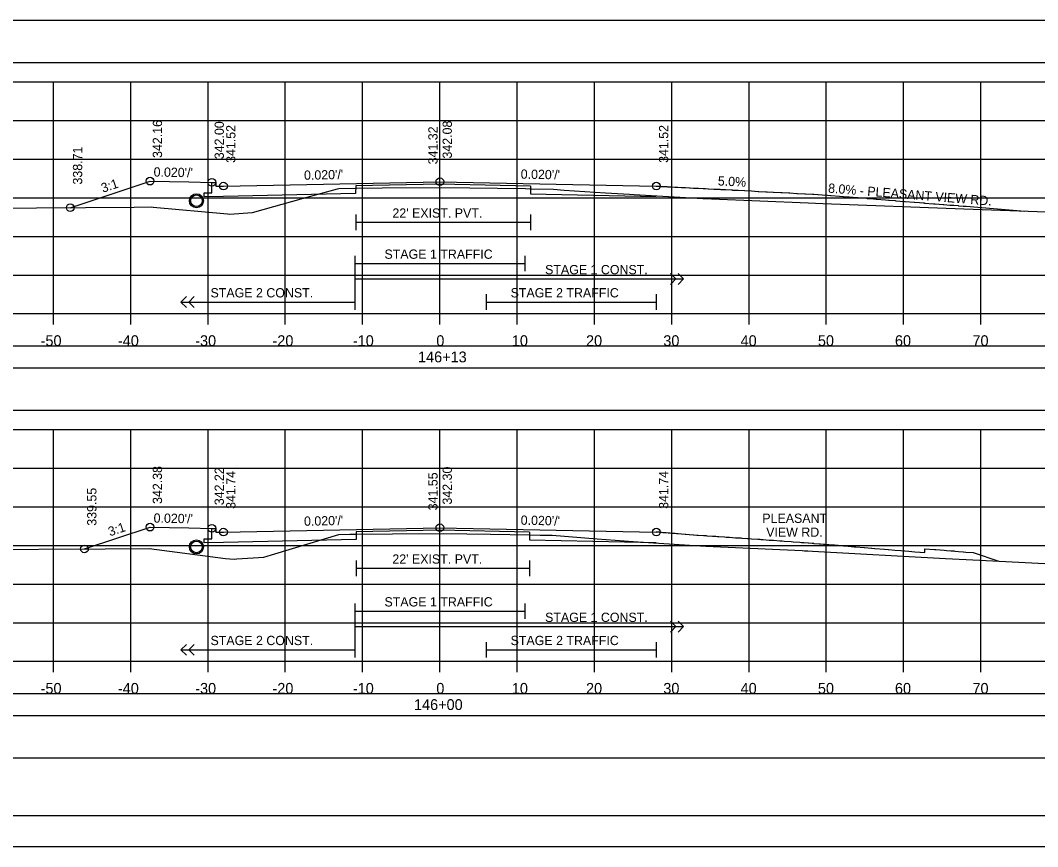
# Model space of a CAD drawing. Extents: x 1368122 to 1710785, y 373130 to 557566.
# Drawn here: x 1368967.9 to 1369099.6, y 379743.8 to 379850.8 of the extents above; entities that cross this region are included whole.
import ezdxf

# ---------------------------------------------------------------- set-up
doc = ezdxf.new("R2010")
doc.units = 0
for name, color, linetype in [('R_Alt Surface', 7, 'Continuous'), ('R_Axis', 7, 'Continuous'), ('R_Axis Annot', 7, 'Continuous'), ('R_Border', 7, 'Continuous'), ('R_Drive', 7, 'Continuous'), ('R_Exist Surface', 7, 'Continuous'), ('R_Fin Surface', 7, 'Continuous'), ('R_Grid', 7, 'Continuous'), ('R_No Plot', 7, 'Continuous'), ('R_Striping', 7, 'Continuous'), ('R_Water', 7, 'Continuous'), ('R_Xsect Elev', 7, 'Continuous'), ('R_Xsect Slope', 7, 'Continuous')]:
    doc.layers.add(name, color=color, linetype=linetype)

msp = doc.modelspace()

# ---------------------------------------------------------------- linework, layer by layer
for points in [[(1368873.07, 379845.31), (1369171.37, 379845.31), (1369171.37, 379850.72), (1368873.07, 379850.72)], [(1368873.07, 379800.31), (1369171.37, 379800.31), (1369171.37, 379805.72), (1368873.07, 379805.72)], [(1368873.07, 379755.31), (1369171.37, 379755.31), (1369171.37, 379760.72), (1368873.07, 379760.72)]]:
    msp.add_lwpolyline(points, close=True)
at = {"layer": 'R_Alt Surface'}
for points in [[(1369033.93, 379829.3), (1369022.22, 379829.53), (1369011.33, 379829.32), (1369011.32, 379828.32), (1368994.22, 379827.97), (1368991.72, 379827.92), (1368991.72, 379828.42), (1368992.72, 379828.44), (1368992.72, 379829.78)], [(1369033.93, 379829.3), (1369033.93, 379828.3), (1369050.22, 379827.97)], [(1369011.33, 379825.61), (1369011.33, 379823.61)], [(1369033.93, 379825.61), (1369033.93, 379823.61)], [(1369011.33, 379824.61), (1369033.93, 379824.61)], [(1369033.83, 379784.52), (1369022.22, 379784.75), (1369011.4, 379784.54), (1369011.4, 379783.54), (1368994.22, 379783.19), (1368991.72, 379783.14), (1368991.72, 379783.64), (1368992.72, 379783.66), (1368992.72, 379785)], [(1369033.83, 379784.52), (1369033.83, 379783.52), (1369050.22, 379783.19)], [(1369011.4, 379780.83), (1369011.4, 379778.83)], [(1369033.83, 379780.83), (1369033.83, 379778.83)], [(1369011.4, 379779.83), (1369033.83, 379779.83)]]:
    msp.add_lwpolyline(points, dxfattribs=at)
for points in [[(1368873.07, 379805.78), (1369171.37, 379805.78), (1369171.37, 379808.6), (1368873.07, 379808.6)], [(1368873.07, 379760.78), (1369171.37, 379760.78), (1369171.37, 379763.6), (1368873.07, 379763.6)]]:
    msp.add_lwpolyline(points, close=True, dxfattribs=at)
at = {"layer": 'R_Axis'}
for p, q in [((1368872.22, 379812.79), (1369172.22, 379812.79)), ((1368972.22, 379811.39), (1368972.22, 379812.79)), ((1368982.22, 379811.39), (1368982.22, 379812.79)), ((1368992.22, 379811.39), (1368992.22, 379812.79)), ((1369002.22, 379811.39), (1369002.22, 379812.79)), ((1369012.22, 379811.39), (1369012.22, 379812.79)), ((1369022.22, 379811.39), (1369022.22, 379812.79)), ((1369032.22, 379811.39), (1369032.22, 379812.79)), ((1369042.22, 379811.39), (1369042.22, 379812.79)), ((1369052.22, 379811.39), (1369052.22, 379812.79)), ((1369062.22, 379811.39), (1369062.22, 379812.79)), ((1369072.22, 379811.39), (1369072.22, 379812.79)), ((1369082.22, 379811.39), (1369082.22, 379812.79)), ((1369092.22, 379811.39), (1369092.22, 379812.79)), ((1368872.22, 379767.79), (1369172.22, 379767.79)), ((1368972.22, 379766.39), (1368972.22, 379767.79)), ((1368982.22, 379766.39), (1368982.22, 379767.79)), ((1368992.22, 379766.39), (1368992.22, 379767.79)), ((1369002.22, 379766.39), (1369002.22, 379767.79)), ((1369012.22, 379766.39), (1369012.22, 379767.79)), ((1369022.22, 379766.39), (1369022.22, 379767.79)), ((1369032.22, 379766.39), (1369032.22, 379767.79)), ((1369042.22, 379766.39), (1369042.22, 379767.79)), ((1369052.22, 379766.39), (1369052.22, 379767.79)), ((1369062.22, 379766.39), (1369062.22, 379767.79)), ((1369072.22, 379766.39), (1369072.22, 379767.79)), ((1369082.22, 379766.39), (1369082.22, 379767.79)), ((1369092.22, 379766.39), (1369092.22, 379767.79))]:
    msp.add_line(p, q, dxfattribs=at)
at = {"layer": 'R_Border'}
msp.add_line((1369180.4, 379747.79), (1368864.22, 379747.79), dxfattribs=at)
at = {"layer": 'R_Drive'}
msp.add_line((1369091.22, 379781.86), (1369094.53, 379780.76), dxfattribs=at)
for points in [[(1369050.22, 379829.31), (1369050.22, 379829.31), (1369050.22, 379829.31), (1369050.22, 379829.31), (1369050.23, 379829.31), (1369050.23, 379829.31), (1369050.24, 379829.31), (1369050.24, 379829.31), (1369050.25, 379829.3), (1369050.26, 379829.3), (1369050.27, 379829.3), (1369050.27, 379829.3), (1369050.28, 379829.3), (1369050.29, 379829.3), (1369050.31, 379829.3), (1369050.33, 379829.3), (1369050.33, 379829.3), (1369050.35, 379829.3), (1369050.37, 379829.3), (1369050.39, 379829.29), (1369050.41, 379829.29), (1369050.42, 379829.29), (1369050.45, 379829.29), (1369050.48, 379829.29), (1369050.49, 379829.29), (1369050.52, 379829.28), (1369050.56, 379829.28), (1369050.57, 379829.28), (1369050.59, 379829.28), (1369050.61, 379829.28), (1369050.65, 379829.27), (1369050.67, 379829.27), (1369050.73, 379829.27), (1369050.83, 379829.26), (1369050.96, 379829.26), (1369051.14, 379829.25), (1369051.35, 379829.24), (1369051.6, 379829.23), (1369051.65, 379829.22), (1369051.94, 379829.21), (1369052.27, 379829.19), (1369052.63, 379829.17), (1369052.63, 379829.17), (1369052.63, 379829.17), (1369053.03, 379829.15), (1369053.47, 379829.13), (1369053.52, 379829.13), (1369053.99, 379829.1), (1369054.5, 379829.08), (1369054.6, 379829.07), (1369055.04, 379829.05), (1369055.1, 379829.05), (1369055.68, 379829.02), (1369055.68, 379829.02), (1369056.29, 379828.99), (1369056.57, 379828.97), (1369056.94, 379828.95), (1369056.99, 379828.95), (1369057.66, 379828.92), (1369058.37, 379828.88), (1369058.43, 379828.88), (1369058.59, 379828.87), (1369059.17, 379828.84), (1369059.17, 379828.84), (1369059.94, 379828.8), (1369060.03, 379828.8), (1369060.08, 379828.79), (1369060.56, 379828.77), (1369060.79, 379828.76), (1369060.8, 379828.75), (1369061.62, 379828.71), (1369061.68, 379828.71), (1369062.52, 379828.67), (1369062.52, 379828.67), (1369062.53, 379828.67), (1369063.41, 379828.62), (1369063.47, 379828.62), (1369064.38, 379828.57), (1369064.48, 379828.57), (1369064.55, 379828.56), (1369065.36, 379828.52), (1369065.37, 379828.52), (1369066.32, 379828.47), (1369066.36, 379828.47), (1369066.48, 379828.46), (1369066.52, 379828.46), (1369067.37, 379828.42), (1369067.45, 379828.41), (1369067.5, 379828.41), (1369068.41, 379828.36), (1369068.45, 379828.36), (1369068.48, 379828.36), (1369069.45, 379828.31), (1369069.52, 379828.3), (1369070.43, 379828.26), (1369070.56, 379828.25), (1369070.59, 379828.25), (1369071.13, 379828.22), (1369071.18, 379828.22), (1369071.69, 379828.18), (1369072.39, 379828.12), (1369072.75, 379828.09), (1369072.83, 379828.08), (1369073.92, 379828), (1369073.92, 379828), (1369074.35, 379827.96), (1369074.43, 379827.96), (1369075.1, 379827.9), (1369075.16, 379827.9), (1369076.27, 379827.81), (1369076.29, 379827.81), (1369076.38, 379827.8), (1369077.42, 379827.72), (1369077.5, 379827.71), (1369078.33, 379827.64), (1369078.36, 379827.64), (1369078.67, 379827.62), (1369078.73, 379827.61), (1369079.87, 379827.52), (1369080.28, 379827.49), (1369080.37, 379827.48), (1369081.11, 379827.42), (1369081.12, 379827.42), (1369081.21, 379827.41), (1369082.32, 379827.32), (1369082.37, 379827.32), (1369082.42, 379827.31), (1369083.59, 379827.22), (1369083.63, 379827.22), (1369084.27, 379827.17), (1369084.81, 379827.12), (1369084.91, 379827.12), (1369084.92, 379827.11), (1369086.09, 379827.02), (1369086.18, 379827.01), (1369086.31, 379827), (1369087.36, 379826.92), (1369087.43, 379826.91), (1369088.22, 379826.85), (1369088.25, 379826.85), (1369088.65, 379826.82), (1369088.7, 379826.81), (1369089.27, 379826.77), (1369089.32, 379826.76), (1369089.93, 379826.71), (1369089.96, 379826.71), (1369090.22, 379826.69), (1369090.3, 379826.68), (1369097.92, 379826.07)], [(1369050.22, 379784.55), (1369050.23, 379784.55), (1369050.24, 379784.55), (1369050.27, 379784.55), (1369050.31, 379784.54), (1369050.37, 379784.54), (1369050.44, 379784.53), (1369050.53, 379784.53), (1369050.64, 379784.52), (1369050.76, 379784.51), (1369050.91, 379784.5), (1369050.91, 379784.5), (1369051.08, 379784.48), (1369051.27, 379784.47), (1369051.49, 379784.45), (1369051.74, 379784.43), (1369051.78, 379784.43), (1369052.01, 379784.41), (1369052.32, 379784.39), (1369052.67, 379784.36), (1369052.83, 379784.35), (1369053.05, 379784.33), (1369053.48, 379784.3), (1369053.95, 379784.26), (1369054.06, 379784.25), (1369054.46, 379784.22), (1369055.03, 379784.18), (1369055.1, 379784.17), (1369055.47, 379784.14), (1369055.65, 379784.13), (1369056.33, 379784.07), (1369056.34, 379784.07), (1369056.37, 379784.07), (1369056.42, 379784.07), (1369056.48, 379784.07), (1369056.56, 379784.06), (1369056.66, 379784.06), (1369056.78, 379784.05), (1369057.49, 379783.99), (1369057.62, 379783.99), (1369057.77, 379783.98), (1369057.93, 379783.97), (1369057.93, 379783.97), (1369057.94, 379783.97), (1369058.12, 379783.96), (1369058.31, 379783.95), (1369059.06, 379783.89), (1369059.26, 379783.88), (1369059.47, 379783.87), (1369059.51, 379783.87), (1369059.71, 379783.86), (1369060.48, 379783.79), (1369060.71, 379783.78), (1369060.81, 379783.78), (1369061.05, 379783.76), (1369061.16, 379783.76), (1369061.31, 379783.75), (1369062.02, 379783.69), (1369062.28, 379783.68), (1369062.54, 379783.66), (1369063.38, 379783.59), (1369063.44, 379783.59), (1369063.64, 379783.58), (1369063.75, 379783.57), (1369064.02, 379783.56), (1369064.05, 379783.56), (1369064.81, 379783.49), (1369064.97, 379783.48), (1369065.05, 379783.48), (1369065.12, 379783.47), (1369065.39, 379783.46), (1369066.22, 379783.39), (1369066.47, 379783.38), (1369066.51, 379783.37), (1369066.52, 379783.37), (1369066.78, 379783.36), (1369067.67, 379783.28), (1369067.92, 379783.27), (1369067.95, 379783.27), (1369068.81, 379783.2), (1369069.01, 379783.19), (1369069.13, 379783.18), (1369069.36, 379783.16), (1369069.88, 379783.12), (1369069.91, 379783.12), (1369070.4, 379783.07), (1369070.58, 379783.07), (1369070.6, 379783.06), (1369071.29, 379783), (1369071.47, 379783), (1369071.48, 379782.99), (1369071.84, 379782.96), (1369072.02, 379782.95), (1369073.1, 379782.86), (1369073.24, 379782.85), (1369073.26, 379782.85), (1369073.69, 379782.81), (1369073.77, 379782.81), (1369074.46, 379782.75), (1369074.53, 379782.74), (1369074.62, 379782.74), (1369074.66, 379782.73), (1369075.81, 379782.63), (1369075.91, 379782.62), (1369076, 379782.61), (1369076.04, 379782.61), (1369077.14, 379782.52), (1369077.18, 379782.51), (1369078.08, 379782.44), (1369078.13, 379782.43), (1369078.46, 379782.4), (1369078.47, 379782.4), (1369078.51, 379782.4), (1369079.76, 379782.29), (1369079.77, 379782.29), (1369080.22, 379782.25), (1369080.22, 379782.25), (1369080.26, 379782.25), (1369081.08, 379782.19), (1369081.85, 379782.12), (1369082.33, 379782.08), (1369082.36, 379782.08), (1369082.39, 379782.08), (1369082.89, 379782.04), (1369083.68, 379781.97), (1369084.3, 379781.92), (1369084.37, 379781.92), (1369084.96, 379781.87), (1369084.96, 379781.87), (1369084.96, 379781.87), (1369084.97, 379782.37), (1369086.23, 379782.27), (1369086.32, 379782.26), (1369086.37, 379782.26), (1369086.94, 379782.21), (1369087.49, 379782.17), (1369087.76, 379782.14), (1369088.32, 379782.1), (1369088.41, 379782.09), (1369088.73, 379782.07), (1369088.83, 379782.06), (1369089.33, 379782.02), (1369089.94, 379781.97), (1369089.98, 379781.96), (1369089.99, 379781.96), (1369090.26, 379781.94), (1369090.29, 379781.94), (1369091.22, 379781.86)]]:
    msp.add_lwpolyline(points, dxfattribs=at)
at = {"layer": 'R_Exist Surface'}
for points in [[(1368963.69, 379826.42), (1368982.65, 379826.56), (1368984.88, 379826.6), (1368985.13, 379826.58), (1368994.74, 379825.7), (1368994.98, 379825.68), (1368995, 379825.68), (1368997.97, 379825.9), (1369004.59, 379827.73), (1369008.99, 379828.95), (1369009.13, 379828.99), (1369009.16, 379828.99), (1369011.33, 379829.04), (1369014.74, 379829.06), (1369022.47, 379829.11), (1369033.3, 379828.97), (1369033.93, 379828.96), (1369034.08, 379828.96), (1369036.91, 379828.88), (1369038.32, 379828.79), (1369043.65, 379828.44), (1369046.77, 379828.24), (1369047.38, 379828.2), (1369056.24, 379827.7), (1369057.37, 379827.65), (1369069.87, 379827.13), (1369071.76, 379827.05), (1369090.02, 379826.37), (1369107.84, 379825.7)], [(1368961.65, 379782.27), (1368978.93, 379782.35), (1368984.61, 379782.39), (1368994.49, 379781.12), (1368995.61, 379781.02), (1368995.94, 379781.04), (1368999.43, 379781.29), (1369000.88, 379781.69), (1369009.14, 379784.2), (1369010.57, 379784.25), (1369011.4, 379784.27), (1369016.07, 379784.29), (1369022.64, 379784.34), (1369028.79, 379784.25), (1369033.83, 379784.18), (1369035.21, 379784.14), (1369036.73, 379784.1), (1369042.55, 379783.63), (1369047.22, 379783.32), (1369054.51, 379782.83), (1369056.62, 379782.71), (1369069.09, 379782.15), (1369069.4, 379782.11), (1369069.85, 379782.07), (1369070.42, 379782.03), (1369087.63, 379781.08), (1369092.08, 379780.89), (1369104.66, 379780.22)]]:
    msp.add_lwpolyline(points, dxfattribs=at)
at = {"layer": 'R_Fin Surface'}
for points in [[(1368974.39, 379826.5), (1368984.72, 379829.94), (1368989.72, 379829.84), (1368992.72, 379829.78), (1368993.22, 379829.78), (1368993.22, 379829.28), (1368994.22, 379829.3), (1369022.22, 379829.86), (1369050.22, 379829.3)], [(1368976.23, 379782.34), (1368984.72, 379785.16), (1368989.72, 379785.06), (1368992.72, 379785), (1368993.22, 379785), (1368993.22, 379784.5), (1368994.22, 379784.52), (1369022.22, 379785.08), (1369050.22, 379784.52)]]:
    msp.add_lwpolyline(points, dxfattribs=at)
at = {"layer": 'R_Grid'}
for p, q in [((1368872.22, 379842.79), (1369172.22, 379842.79)), ((1368972.22, 379812.79), (1368972.22, 379842.79)), ((1368982.22, 379812.79), (1368982.22, 379842.79)), ((1368992.22, 379812.79), (1368992.22, 379842.79)), ((1369002.22, 379812.79), (1369002.22, 379842.79)), ((1369012.22, 379812.79), (1369012.22, 379842.79)), ((1369022.22, 379812.79), (1369022.22, 379842.79)), ((1369032.22, 379812.79), (1369032.22, 379842.79)), ((1369042.22, 379812.79), (1369042.22, 379842.79)), ((1369052.22, 379812.79), (1369052.22, 379842.79)), ((1369062.22, 379812.79), (1369062.22, 379842.79)), ((1369072.22, 379812.79), (1369072.22, 379842.79)), ((1369082.22, 379812.79), (1369082.22, 379842.79)), ((1369092.22, 379812.79), (1369092.22, 379842.79)), ((1368872.22, 379837.79), (1369172.22, 379837.79)), ((1368872.22, 379832.79), (1369172.22, 379832.79)), ((1368872.22, 379827.79), (1369172.22, 379827.79)), ((1368872.22, 379822.79), (1369172.22, 379822.79)), ((1368872.22, 379817.79), (1369172.22, 379817.79)), ((1368872.22, 379812.79), (1369172.22, 379812.79)), ((1368872.22, 379797.79), (1369172.22, 379797.79)), ((1368972.22, 379767.79), (1368972.22, 379797.79)), ((1368982.22, 379767.79), (1368982.22, 379797.79)), ((1368992.22, 379767.79), (1368992.22, 379797.79)), ((1369002.22, 379767.79), (1369002.22, 379797.79)), ((1369012.22, 379767.79), (1369012.22, 379797.79)), ((1369022.22, 379767.79), (1369022.22, 379797.79)), ((1369032.22, 379767.79), (1369032.22, 379797.79)), ((1369042.22, 379767.79), (1369042.22, 379797.79)), ((1369052.22, 379767.79), (1369052.22, 379797.79)), ((1369062.22, 379767.79), (1369062.22, 379797.79)), ((1369072.22, 379767.79), (1369072.22, 379797.79)), ((1369082.22, 379767.79), (1369082.22, 379797.79)), ((1369092.22, 379767.79), (1369092.22, 379797.79)), ((1368872.22, 379792.79), (1369172.22, 379792.79)), ((1368872.22, 379787.79), (1369172.22, 379787.79)), ((1368872.22, 379782.79), (1369172.22, 379782.79)), ((1368872.22, 379777.79), (1369172.22, 379777.79)), ((1368872.22, 379772.79), (1369172.22, 379772.79)), ((1368872.22, 379767.79), (1369172.22, 379767.79))]:
    msp.add_line(p, q, dxfattribs=at)
at = {"layer": 'R_No Plot'}
msp.add_line((1368851.82, 379743.81), (1369185.15, 379743.81), dxfattribs=at)
for points in [[(1368851.81, 379957.14), (1369185.15, 379957.14), (1369185.15, 379743.8), (1368851.81, 379743.8)], [(1369098.14, 379953.25), (1369117.76, 379953.25), (1369117.76, 379943.37), (1369133.87, 379943.37), (1369157.07, 379943.37), (1369157.19, 379915.21), (1369180.4, 379915.21), (1369180.4, 379747.79), (1368864.22, 379747.79), (1368864.22, 379953.25)]]:
    msp.add_lwpolyline(points, close=True, dxfattribs=at)
for centre, radius in [((1368984.72, 379829.94), 0.5), ((1368992.72, 379829.78), 0.5), ((1368994.22, 379829.3), 0.5), ((1369022.22, 379829.86), 0.5), ((1369050.22, 379829.3), 0.5), ((1368990.72, 379827.4), 0.917), ((1368974.39, 379826.5), 0.5), ((1368984.72, 379785.16), 0.5), ((1368992.72, 379785), 0.5), ((1368994.22, 379784.52), 0.5), ((1369022.22, 379785.08), 0.5), ((1369050.22, 379784.52), 0.5), ((1368990.72, 379782.6), 0.917), ((1368976.23, 379782.34), 0.5)]:
    msp.add_circle(centre, radius, dxfattribs=at)
at = {"layer": 'R_Striping'}
for p, q in [((1369052.76, 379817.29), (1369052.05, 379817.99)), ((1369053.76, 379817.29), (1369053.05, 379817.99)), ((1369052.05, 379816.58), (1369052.76, 379817.29)), ((1369053.05, 379816.58), (1369053.76, 379817.29)), ((1368988.72, 379814.29), (1368989.43, 379814.99)), ((1368989.72, 379814.29), (1368990.43, 379814.99)), ((1368988.72, 379814.29), (1369011.22, 379814.29)), ((1368989.43, 379813.58), (1368988.72, 379814.29)), ((1368990.43, 379813.58), (1368989.72, 379814.29)), ((1369052.76, 379772.29), (1369052.05, 379772.99)), ((1369053.76, 379772.29), (1369053.05, 379772.99)), ((1369052.05, 379771.58), (1369052.76, 379772.29)), ((1369053.05, 379771.58), (1369053.76, 379772.29)), ((1368988.72, 379769.29), (1368989.43, 379769.99)), ((1368988.72, 379769.29), (1369011.22, 379769.29)), ((1368989.43, 379768.58), (1368988.72, 379769.29)), ((1368989.72, 379769.29), (1368990.43, 379769.99)), ((1368990.43, 379768.58), (1368989.72, 379769.29))]:
    msp.add_line(p, q, dxfattribs=at)
for points in [[(1369011.22, 379820.29), (1369011.22, 379813.29)], [(1369033.22, 379820.29), (1369033.22, 379818.29)], [(1369011.22, 379819.29), (1369033.22, 379819.29)], [(1369011.22, 379817.29), (1369053.76, 379817.29)], [(1369028.22, 379815.29), (1369028.22, 379813.29)], [(1369050.22, 379815.29), (1369050.22, 379813.29)], [(1369028.22, 379814.29), (1369050.22, 379814.29)], [(1369011.22, 379775.29), (1369011.22, 379768.29)], [(1369033.22, 379775.29), (1369033.22, 379773.29)], [(1369011.22, 379774.29), (1369033.22, 379774.29)], [(1369011.22, 379772.29), (1369053.76, 379772.29)], [(1369028.22, 379770.29), (1369028.22, 379768.29)], [(1369050.22, 379770.29), (1369050.22, 379768.29)], [(1369028.22, 379769.29), (1369050.22, 379769.29)]]:
    msp.add_lwpolyline(points, dxfattribs=at)
at = {"layer": 'R_Water'}
for centre in [(1368990.72, 379827.4), (1368990.72, 379782.6)]:
    msp.add_circle(centre, 0.75, dxfattribs=at)
at = {"layer": 'R_Xsect Elev'}
for p, q in [((1369022.22, 379829.11), (1369022.22, 379839.11)), ((1369022.22, 379784.33), (1369022.22, 379794.33))]:
    msp.add_line(p, q, dxfattribs=at)

# ---------------------------------------------------------------- texts
at = {"layer": 'R_Axis Annot'}
for s, p in [('-50', (1368970.56, 379808.59)), ('-40', (1368980.56, 379808.59)), ('-30', (1368990.56, 379808.59)), ('-20', (1369000.56, 379808.59)), ('-10', (1369010.96, 379808.59)), ('0', (1369021.76, 379808.59)), ('10', (1369031.53, 379808.59)), ('20', (1369041.13, 379808.59)), ('30', (1369051.13, 379808.59)), ('40', (1369061.13, 379808.59)), ('50', (1369071.13, 379808.59)), ('60', (1369081.1, 379808.59)), ('70', (1369091.13, 379808.59)), ('146+13', (1369019.39, 379806.49)), ('-50', (1368970.56, 379763.59)), ('-40', (1368980.56, 379763.59)), ('-30', (1368990.56, 379763.59)), ('-20', (1369000.56, 379763.59)), ('-10', (1369010.96, 379763.59)), ('0', (1369021.76, 379763.59)), ('10', (1369031.53, 379763.59)), ('20', (1369041.13, 379763.59)), ('30', (1369051.13, 379763.59)), ('40', (1369061.13, 379763.59)), ('50', (1369071.13, 379763.59)), ('60', (1369081.1, 379763.59)), ('70', (1369091.13, 379763.59)), ('146+00', (1369018.87, 379761.49))]:
    msp.add_text(s, height=1.4, dxfattribs=at).set_placement(p)
at = {"layer": 'R_Striping'}
for s, p in [('STAGE 1 TRAFFIC', (1369015.05, 379819.89)), ('STAGE 1 CONST.', (1369035.83, 379817.89)), ('STAGE 2 CONST.', (1368992.54, 379814.89)), ('STAGE 2 TRAFFIC', (1369031.37, 379814.89)), ('STAGE 1 TRAFFIC', (1369015.05, 379774.89)), ('STAGE 1 CONST.', (1369035.83, 379772.89)), ('STAGE 2 CONST.', (1368992.54, 379769.89)), ('STAGE 2 TRAFFIC', (1369031.37, 379769.89))]:
    msp.add_text(s, height=1.2, dxfattribs=at).set_placement(p)
at = {"layer": 'R_Water'}
for p in [(1369016.08, 379825.21), (1369016.07, 379780.43)]:
    msp.add_text("22' EXIST. PVT.", height=1.2, dxfattribs=at).set_placement(p)
at = {"layer": 'R_Xsect Elev'}
for s, rotation, p in [('342.16', 90, (1368986.27, 379832.94)), ('342.00', 90, (1368994.27, 379832.78)), ('342.08', 90, (1369023.77, 379832.86)), ('341.52', 90, (1368995.77, 379832.3)), ('341.32', 90, (1369021.92, 379832.11)), ('341.52', 90, (1369051.77, 379832.3)), ('338.71', 90, (1368975.94, 379829.5)), ('5.0%', 357.1376, (1369058.16, 379829.39)), ('8.0% - PLEASANT VIEW RD.', 355.4261, (1369072.42, 379828.46)), ('342.38', 90, (1368986.27, 379788.16)), ('342.22', 90, (1368994.27, 379788)), ('342.30', 90, (1369023.77, 379788.08)), ('341.74', 90, (1368995.77, 379787.52)), ('341.55', 90, (1369021.92, 379787.33)), ('341.74', 90, (1369051.77, 379787.52)), ('339.55', 90, (1368977.78, 379785.34))]:
    msp.add_text(s, height=1.2, rotation=rotation, dxfattribs=at).set_placement(p)
for s, p in [('PLEASANT', (1369063.94, 379785.71)), ('VIEW RD.', (1369064.44, 379783.91))]:
    msp.add_text(s, height=1.2, dxfattribs=at).set_placement(p)
at = {"layer": 'R_Xsect Slope'}
for s, rotation, p in [("0.020'/'", 358.8542, (1368985.17, 379830.54)), ("0.020'/'", 1.1458, (1369004.65, 379830.11)), ("0.020'/'", 358.8542, (1369032.67, 379830.26)), ('3:1', 18.4349, (1368978.61, 379828.43)), ("0.020'/'", 358.8542, (1368985.17, 379785.75)), ("0.020'/'", 1.1458, (1369004.65, 379785.33)), ("0.020'/'", 358.8542, (1369032.67, 379785.47)), ('3:1', 18.4349, (1368979.53, 379783.96))]:
    msp.add_text(s, height=1.2, rotation=rotation, dxfattribs=at).set_placement(p)

doc.saveas('drawing.dxf')
